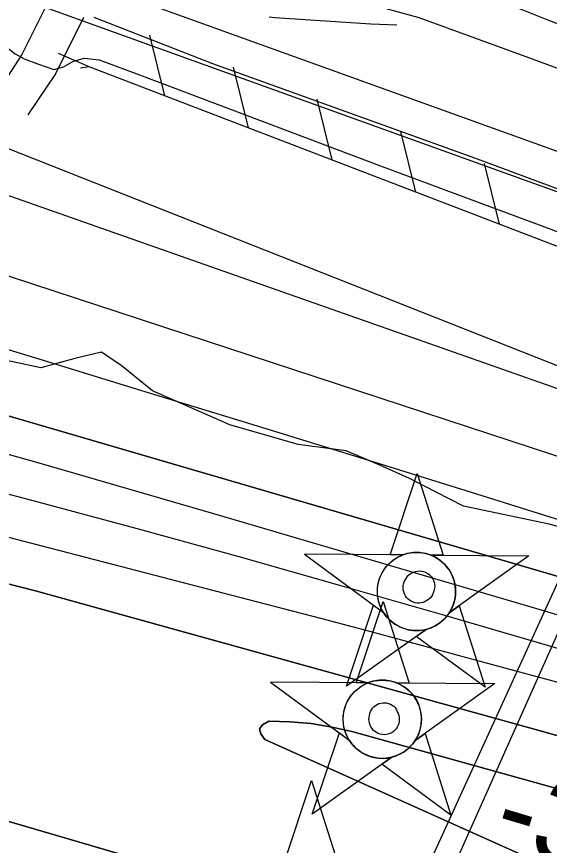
# Model space of a CAD drawing. Extents: x 3567028 to 3605064, y 510945 to 536587.
# Drawn here: x 3589452 to 3589868, y 525077 to 525725 of the extents above; entities that cross this region are included whole.
import ezdxf

# ---------------------------------------------------------------- set-up
doc = ezdxf.new("R2010")
doc.units = 0
for name, color, linetype in [('V-CHAN-DOCK', 7, 'Continuous'), ('V-CHAN-NAID', 7, 'Continuous'), ('V-FLOD-BASE', 7, 'Continuous'), ('V-LEVE-TOET', 7, 'Continuous'), ('V-RIVR-EDGE', 7, 'Continuous'), ('V-RIVR-RANG', 7, 'Continuous'), ('V-ROAD-CNTR', 7, 'Continuous'), ('V-RRAP-FSHR', 7, 'Continuous'), ('V-SURV-LINE', 7, 'Continuous'), ('V-TOPO-DPTH', 7, 'Continuous'), ('V-TOPO-MINR', 7, 'Continuous'), ('V-TOPO-WATR', 7, 'Continuous')]:
    doc.layers.add(name, color=color, linetype=linetype)

msp = doc.modelspace()

# ---------------------------------------------------------------- linework, layer by layer
at = {"layer": 'V-CHAN-DOCK'}
for points in [[(3589988.54, 525498.58), (3589775.42, 525020.16), (3590376.96, 524810.44), (3590520.64, 524756.8), (3590525.51, 524756.1), (3590527.59, 524753.32), (3590534.54, 524740.1), (3590521.32, 524734.54), (3590517.16, 524748.46), (3590517.47, 524750.96), (3590374.82, 524804.3), (3590360.94, 524764.54), (3589739.92, 524980.53), (3589757.34, 525025.04), (3589976.72, 525505.55), (3589988.54, 525498.58)], [(3589778.08, 525276.12), (3589777.64, 525274.59), (3589777.01, 525273.12), (3589776.18, 525271.75), (3589775.18, 525270.49), (3589774.03, 525269.39), (3589772.74, 525268.44), (3589771.34, 525267.67), (3589769.85, 525267.09), (3589768.29, 525266.72), (3589766.7, 525266.55), (3589765.1, 525266.6), (3589763.53, 525266.85), (3589761.99, 525267.32), (3589760.54, 525267.97), (3589759.18, 525268.82), (3589757.95, 525269.84), (3589756.86, 525271.01), (3589755.93, 525272.31), (3589755.18, 525273.73), (3589754.63, 525275.23), (3589754.28, 525276.79), (3589754.14, 525278.38), (3589754.21, 525279.98), (3589754.49, 525281.56), (3589754.97, 525283.08), (3589755.65, 525284.53), (3589756.52, 525285.88), (3589757.41, 525287.14), (3589758.46, 525288.29), (3589759.65, 525289.29), (3589760.96, 525290.13), (3589762.36, 525290.79), (3589763.84, 525291.27), (3589765.36, 525291.56), (3589766.92, 525291.64), (3589768.46, 525291.53), (3589769.98, 525291.22), (3589771.45, 525290.71), (3589772.84, 525290.02), (3589774.14, 525289.16), (3589775.3, 525288.13), (3589776.33, 525286.97), (3589777.2, 525285.68), (3589777.9, 525284.3), (3589778.41, 525282.83), (3589778.73, 525281.31), (3589778.85, 525279.76), (3589778.77, 525278.21), (3589778.08, 525276.12)], [(3589749.5, 525181.55), (3589750.21, 525180.16), (3589750.72, 525178.68), (3589751.04, 525177.16), (3589751.15, 525175.6), (3589751.06, 525174.05), (3589750.76, 525172.52), (3589750.27, 525171.04), (3589749.58, 525169.64), (3589748.72, 525168.34), (3589747.7, 525167.17), (3589746.52, 525166.14), (3589745.23, 525165.27), (3589743.83, 525164.59), (3589742.35, 525164.09), (3589740.83, 525163.79), (3589739.27, 525163.69), (3589737.71, 525163.8), (3589736.19, 525164.11), (3589734.72, 525164.62), (3589733.32, 525165.32), (3589732.04, 525166.2), (3589730.87, 525167.24), (3589729.86, 525168.42), (3589729, 525169.72), (3589728.33, 525171.13), (3589727.85, 525172.61), (3589727.56, 525174.14), (3589727.48, 525175.7), (3589727.61, 525177.25), (3589727.94, 525178.78), (3589728.25, 525180.28), (3589728.76, 525181.73), (3589729.45, 525183.1), (3589730.33, 525184.36), (3589731.36, 525185.5), (3589732.54, 525186.48), (3589733.84, 525187.3), (3589735.23, 525187.95), (3589736.7, 525188.39), (3589738.22, 525188.64), (3589739.75, 525188.68), (3589741.28, 525188.52), (3589742.77, 525188.15), (3589744.2, 525187.59), (3589745.54, 525186.84), (3589746.77, 525185.92), (3589747.87, 525184.85), (3589748.81, 525183.63), (3589749.5, 525181.55)]]:
    msp.add_lwpolyline(points, dxfattribs=at)
at = {"layer": 'V-CHAN-NAID'}
for points in [[(3589753.69, 525304.14), (3589744.11, 525304.2), (3589765.23, 525367.69), (3589785.46, 525303.91), (3589775.87, 525303.98), (3589774.29, 525304.56), (3589772.2, 525305.18), (3589770.16, 525305.63), (3589768.12, 525305.94), (3589766.95, 525306.05), (3589765.42, 525306.13), (3589763.7, 525306.13), (3589762.33, 525306.06), (3589760.42, 525305.86), (3589759.06, 525305.64), (3589757.27, 525305.26), (3589755.74, 525304.84), (3589754.71, 525304.5)], [(3589753.69, 525304.14), (3589677.2, 525304.68), (3589738.77, 525259.28), (3589737.65, 525261.19), (3589736.84, 525262.82), (3589736.02, 525264.78), (3589735.32, 525266.84), (3589734.96, 525268.16), (3589734.6, 525269.79), (3589734.35, 525271.23), (3589734.17, 525272.83), (3589734.06, 525274.57), (3589734.04, 525276.15), (3589734.15, 525278.22), (3589734.33, 525279.84), (3589734.73, 525282.04), (3589735.21, 525283.97), (3589735.81, 525285.85), (3589736.46, 525287.53), (3589737.19, 525289.12), (3589738.01, 525290.65), (3589739.07, 525292.39), (3589740.1, 525293.86), (3589741.1, 525295.13), (3589742.1, 525296.28), (3589743.41, 525297.61), (3589744.46, 525298.58), (3589746.18, 525299.98), (3589747.39, 525300.85), (3589749.08, 525301.92), (3589750.81, 525302.86), (3589752.25, 525303.54)], [(3589775.87, 525303.98), (3589852.36, 525303.44), (3589790.16, 525258.91), (3589791.07, 525260.4), (3589792.05, 525262.25), (3589792.76, 525263.84), (3589793.5, 525265.79), (3589794.05, 525267.58), (3589794.44, 525269.21), (3589794.81, 525271.22), (3589794.99, 525272.8), (3589795.12, 525275), (3589795.08, 525277.07), (3589794.9, 525279.29), (3589794.63, 525281.04), (3589794.14, 525283.28), (3589793.5, 525285.42), (3589792.75, 525287.4), (3589792.1, 525288.84), (3589791.1, 525290.76), (3589790.03, 525292.48), (3589788.82, 525294.18), (3589787.56, 525295.72), (3589786.29, 525297.09), (3589784.65, 525298.62), (3589782.91, 525300.03), (3589781.23, 525301.21), (3589779.34, 525302.34), (3589777.87, 525303.1)], [(3589772.13, 525246.01), (3589709.92, 525201.49), (3589731.05, 525264.97), (3589738.77, 525259.28), (3589739.4, 525258.32), (3589740.79, 525256.46), (3589742, 525255.04), (3589743.46, 525253.54), (3589744.85, 525252.29), (3589746.31, 525251.13), (3589747.71, 525250.14), (3589749.39, 525249.11), (3589751.1, 525248.2), (3589752.89, 525247.39), (3589754.34, 525246.83), (3589755.97, 525246.3), (3589758.19, 525245.74), (3589759.73, 525245.45), (3589761.75, 525245.19), (3589763.29, 525245.09), (3589765.15, 525245.07), (3589766.84, 525245.14), (3589768.55, 525245.32), (3589770.45, 525245.63)], [(3589727, 525204.28), (3589717.42, 525204.35), (3589738.54, 525267.83), (3589758.77, 525204.05), (3589749.18, 525204.12), (3589747.6, 525204.7), (3589745.51, 525205.32), (3589743.47, 525205.77), (3589741.43, 525206.08), (3589740.27, 525206.19), (3589738.73, 525206.27), (3589737.01, 525206.27), (3589735.64, 525206.2), (3589733.73, 525206), (3589732.37, 525205.78), (3589730.58, 525205.4), (3589729.05, 525204.98), (3589728.02, 525204.65)], [(3589790.16, 525258.91), (3589797.95, 525264.5), (3589818.18, 525200.72), (3589764.33, 525240.43), (3589772.13, 525246.01), (3589773.79, 525246.48), (3589775.41, 525247.04), (3589777.56, 525247.96), (3589779.3, 525248.84), (3589781.16, 525249.96), (3589782.9, 525251.17), (3589784.46, 525252.41), (3589785.74, 525253.58), (3589787.13, 525255), (3589788.33, 525256.4), (3589789.45, 525257.88)], [(3589727, 525204.28), (3589650.51, 525204.82), (3589712.08, 525159.42), (3589710.97, 525161.33), (3589710.16, 525162.96), (3589709.33, 525164.93), (3589708.64, 525166.98), (3589708.27, 525168.3), (3589707.91, 525169.93), (3589707.67, 525171.38), (3589707.48, 525172.97), (3589707.37, 525174.71), (3589707.36, 525176.29), (3589707.46, 525178.36), (3589707.65, 525179.98), (3589708.04, 525182.19), (3589708.52, 525184.11), (3589709.12, 525186), (3589709.78, 525187.67), (3589710.5, 525189.26), (3589711.32, 525190.8), (3589712.38, 525192.53), (3589713.41, 525194), (3589714.41, 525195.27), (3589715.41, 525196.42), (3589716.72, 525197.76), (3589717.77, 525198.72), (3589719.49, 525200.12), (3589720.7, 525200.99), (3589722.39, 525202.06), (3589724.12, 525203), (3589725.56, 525203.69)], [(3589749.18, 525204.12), (3589825.67, 525203.58), (3589763.47, 525159.06), (3589764.38, 525160.55), (3589765.36, 525162.39), (3589766.07, 525163.98), (3589766.81, 525165.93), (3589767.36, 525167.72), (3589767.76, 525169.36), (3589768.12, 525171.37), (3589768.3, 525172.94), (3589768.43, 525175.15), (3589768.4, 525177.21), (3589768.21, 525179.43), (3589767.94, 525181.19), (3589767.45, 525183.42), (3589766.81, 525185.56), (3589766.06, 525187.54), (3589765.41, 525188.98), (3589764.41, 525190.9), (3589763.35, 525192.62), (3589762.13, 525194.32), (3589760.87, 525195.86), (3589759.6, 525197.23), (3589757.97, 525198.76), (3589756.22, 525200.17), (3589754.54, 525201.35), (3589752.65, 525202.48), (3589751.18, 525203.24)], [(3589745.44, 525146.15), (3589683.24, 525101.63), (3589704.36, 525165.11), (3589712.08, 525159.42), (3589712.71, 525158.46), (3589714.1, 525156.6), (3589715.31, 525155.18), (3589716.78, 525153.68), (3589718.17, 525152.43), (3589719.62, 525151.27), (3589721.02, 525150.29), (3589722.7, 525149.25), (3589724.41, 525148.34), (3589726.21, 525147.53), (3589727.65, 525146.97), (3589729.28, 525146.44), (3589731.5, 525145.88), (3589733.04, 525145.59), (3589735.06, 525145.34), (3589736.6, 525145.23), (3589738.46, 525145.21), (3589740.15, 525145.29), (3589741.86, 525145.46), (3589743.76, 525145.77)], [(3589763.47, 525159.06), (3589771.27, 525164.64), (3589791.49, 525100.86), (3589737.64, 525140.57), (3589745.44, 525146.15), (3589747.1, 525146.63), (3589748.72, 525147.19), (3589750.88, 525148.1), (3589752.61, 525148.99), (3589754.48, 525150.1), (3589756.21, 525151.31), (3589757.77, 525152.56), (3589759.05, 525153.72), (3589760.44, 525155.14), (3589761.64, 525156.55), (3589762.76, 525158.02)], [(3589671.12, 525064.32), (3589661.53, 525064.38), (3589682.66, 525127.87), (3589702.88, 525064.09), (3589693.29, 525064.16), (3589691.72, 525064.74), (3589689.62, 525065.36), (3589687.58, 525065.81), (3589685.55, 525066.12), (3589684.38, 525066.23), (3589682.85, 525066.31), (3589681.12, 525066.31), (3589679.75, 525066.24), (3589677.85, 525066.04), (3589676.48, 525065.82), (3589674.7, 525065.43), (3589673.17, 525065.01), (3589672.14, 525064.68)]]:
    msp.add_lwpolyline(points, close=True, dxfattribs=at)
for centre in [(3589764.58, 525275.6), (3589737.89, 525175.74)]:
    msp.add_circle(centre, 30.54, dxfattribs=at)
at = {"layer": 'V-FLOD-BASE'}
msp.add_lwpolyline([(3589971.8, 525548.66), (3589957.49, 525558.21), (3589939.08, 525566.41), (3589810.22, 525614.22), (3589605.68, 525687.98), (3589512.96, 525724.18)], dxfattribs=at)
at = {"layer": 'V-LEVE-TOET'}
for points in [[(3588192.81, 526204.66), (3588398.7, 526112.48), (3588705.49, 525980.69), (3588912.08, 525898.05), (3588993.21, 525868), (3589212.75, 525784.67), (3589319.79, 525746.42), (3589420.7, 525712.95), (3589437.74, 525706.12), (3589451.37, 525695.88), (3589458.19, 525691.79), (3589469.6, 525687.75)], [(3590475, 525445.16), (3590257.52, 525538.71), (3590230.83, 525549.72), (3590222.75, 525553.06), (3590192.75, 525566.71), (3590149.8, 525585.15), (3590045.48, 525621.35), (3589855.26, 525691.7), (3589766.63, 525723.81), (3589729.81, 525734.06), (3589729.67, 525734.13), (3589706.63, 525744.98), (3589675.27, 525757.95), (3589590.73, 525785.28), (3589491.87, 525819.44), (3589365.74, 525876.11), (3589317.02, 525891.08)], [(3589469.6, 525687.75), (3589481.37, 525683.59), (3589488.88, 525685.63), (3589496.38, 525689.72), (3589505.24, 525692.44), (3589516.84, 525691.07), (3589548.2, 525679.46), (3589735.69, 525608.43), (3589921.14, 525539.45)]]:
    msp.add_lwpolyline(points, dxfattribs=at)
at = {"layer": 'V-RIVR-EDGE'}
msp.add_lwpolyline([(3590388.05, 525209.2), (3590336, 525224.03), (3590281.48, 525229.68), (3590206.74, 525234.77), (3590116.1, 525249.09), (3590045.65, 525257.84), (3589993.63, 525279.41), (3589926.31, 525312.05), (3589868.14, 525328.13), (3589801.38, 525342.39), (3589759.16, 525363.94), (3589735.9, 525374.41), (3589709.58, 525385.5), (3589672.22, 525390.5), (3589618.95, 525405.95), (3589558.35, 525432.45), (3589533.89, 525452.11), (3589518.6, 525462.57), (3589497.76, 525457.72), (3589471.39, 525450.43), (3589433.42, 525458.49), (3589396.69, 525470.83), (3589376.46, 525465.37)], dxfattribs=at)
at = {"layer": 'V-ROAD-CNTR'}
for points in [[(3589477.67, 525737.59), (3589456.59, 525695.27), (3589434.22, 525661.52)], [(3589504.57, 525724.32), (3589482.62, 525680.24), (3589461.26, 525648.01)], [(3589649.68, 525724.6), (3589654.05, 525724.22), (3589728.91, 525719.14), (3589749.25, 525718.48)]]:
    msp.add_lwpolyline(points, dxfattribs=at)
msp.add_arc((3591310.94, 529393.14), 3944.54, 247.2478, 251.75569, dxfattribs=at)
at = {"layer": 'V-RRAP-FSHR'}
for p, q in [((3589568.09, 525663.04), (3589556.28, 525710.42)), ((3589633.44, 525637.95), (3589621.63, 525685.33)), ((3589698.79, 525612.86), (3589686.98, 525660.24)), ((3589764.14, 525587.77), (3589752.33, 525635.15)), ((3589829.49, 525562.68), (3589817.68, 525610.07))]:
    msp.add_line(p, q, dxfattribs=at)
for points in [[(3588917.04, 525761.31), (3589447.59, 525584.6), (3590826.44, 525099.17), (3591118.31, 524987.3), (3591395.83, 524875.06), (3591763.71, 524756.51), (3592225.8, 524550.85), (3592906.78, 524405.02), (3593563.33, 524292.21), (3594407.38, 524107.91), (3594566.65, 524086.38), (3595126.75, 524010.21), (3595621.59, 523977.26), (3596093.57, 523947.6), (3596400.03, 523918.94), (3596892.95, 523935.06), (3597072.02, 523933.27), (3597276.95, 523951.18), (3597524.66, 523991.45)], [(3589484.92, 525696.2), (3589508.8, 525685.8), (3589919.21, 525528.24), (3589950.61, 525514.73)], [(3589502.39, 525684.75), (3589508.8, 525685.8), (3589919.21, 525528.24), (3589950.61, 525514.73)]]:
    msp.add_lwpolyline(points, dxfattribs=at)
at = {"layer": 'V-SURV-LINE'}
for points in [[(3589468.14, 525766.35), (3589944.45, 525594.43)], [(3589934.26, 525566.22), (3589457.96, 525738.14)]]:
    msp.add_lwpolyline(points, dxfattribs=at)
at = {"layer": 'V-TOPO-DPTH'}
for points in [[(3590358.76, 525078.43), (3590221.54, 525122.49), (3589973.97, 525201.3), (3589960.41, 525205.56), (3589946.82, 525209.76), (3589933.2, 525213.87), (3589919.57, 525217.91), (3589786.68, 525256.75), (3589706.5, 525279.87), (3589626.21, 525302.59), (3589545.76, 525324.71), (3589465.19, 525346.44), (3588788.78, 525526.17), (3588786.6, 525526.74), (3588784.42, 525527.29), (3588780.05, 525528.36), (3588456.52, 525604.63), (3588419.63, 525614.03), (3588383, 525624.3), (3588346.76, 525635.86), (3588310.78, 525648.29), (3586532.3, 526217.69)], [(3590358.76, 525078.43), (3590221.54, 525122.49), (3589973.97, 525201.3), (3589960.41, 525205.56), (3589946.82, 525209.76), (3589933.2, 525213.87), (3589919.57, 525217.91), (3589786.68, 525256.75), (3589706.5, 525279.87), (3589626.21, 525302.59), (3589545.76, 525324.71), (3589465.19, 525346.44), (3588788.78, 525526.17), (3588786.6, 525526.74), (3588784.42, 525527.29), (3588780.05, 525528.36), (3588456.52, 525604.63), (3588419.63, 525614.03), (3588383, 525624.3), (3588346.76, 525635.86), (3588310.78, 525648.29), (3586532.3, 526217.69)], [(3587179.53, 526184.47), (3588701.17, 525628.58), (3588721.91, 525620.21), (3588743.02, 525612.84), (3588764.39, 525606.13), (3588783.3, 525600.7), (3588795.41, 525597.25), (3588807.54, 525593.85), (3588819.68, 525590.53), (3588831.84, 525587.25), (3588919.42, 525563.9), (3588975.32, 525548.78), (3589031.14, 525533.39), (3589086.86, 525517.61), (3589142.5, 525501.56), (3589883.16, 525285.06), (3589922.82, 525273.4), (3589962.46, 525261.65), (3590002.06, 525249.78), (3590041.64, 525237.82), (3590143.19, 525206.97), (3590233.47, 525179.37), (3590323.69, 525151.56), (3590413.81, 525123.45)], [(3590805.51, 525083.1), (3590017.24, 525334.57), (3590002.29, 525339.36), (3589987.35, 525344.18), (3589972.42, 525349.04), (3589957.49, 525353.92), (3589124.52, 525627.65), (3589079.01, 525643.2), (3589033.76, 525659.45), (3588988.9, 525676.77), (3588944.31, 525694.79), (3588898.71, 525713.84), (3588877.73, 525723.85), (3587917.2, 526121.88), (3587801.49, 525957.25)], [(3587801.49, 525957.25), (3588701.17, 525628.58), (3588721.91, 525620.21), (3588743.02, 525612.84), (3588764.39, 525606.13), (3588783.3, 525600.7), (3588795.41, 525597.25), (3588807.54, 525593.85), (3588819.68, 525590.53), (3588831.84, 525587.25), (3588919.42, 525563.9), (3588975.32, 525548.78), (3589031.14, 525533.39), (3589086.86, 525517.61), (3589142.5, 525501.56), (3589883.16, 525285.06), (3589922.82, 525273.4), (3589962.46, 525261.65), (3590002.06, 525249.78), (3590041.64, 525237.82), (3590143.19, 525206.97), (3590233.47, 525179.37), (3590323.69, 525151.56), (3590413.81, 525123.45)], [(3588744.52, 525413.79), (3589219.24, 525330.5), (3589302.56, 525315.53), (3589385.15, 525296.98), (3589467.26, 525276.06), (3589866.79, 525165.02), (3589897.42, 525156.26), (3589927.96, 525147.18), (3589958.35, 525137.65), (3589988.65, 525127.81), (3590793.83, 524859.51)], [(3590793.83, 524859.51), (3589988.65, 525127.81), (3589958.35, 525137.65), (3589927.96, 525147.18), (3589897.42, 525156.26), (3589866.79, 525165.02), (3589467.26, 525276.06), (3589385.15, 525296.98), (3589302.56, 525315.53), (3589219.24, 525330.5), (3588744.52, 525413.79)], [(3589117.88, 525192.02), (3589853.73, 524976.46)], [(3589853.73, 524976.46), (3589117.88, 525192.02)], [(3589859.56, 525064.03), (3589646.31, 525159.84), (3589643.02, 525164.25), (3589642.03, 525168.2), (3589644.49, 525171.43), (3589649.25, 525174.2), (3589665.92, 525173.77), (3589682.47, 525172.4), (3589698.83, 525169.59), (3589715.08, 525165.83), (3589893.69, 525116.19), (3589905.16, 525112.91), (3589916.6, 525109.52), (3589927.99, 525105.96), (3589939.35, 525102.28), (3590101.44, 525048.53)], [(3590101.44, 525048.53), (3589939.35, 525102.28), (3589927.99, 525105.96), (3589916.6, 525109.52), (3589905.16, 525112.91), (3589893.69, 525116.19), (3589715.08, 525165.83), (3589698.83, 525169.59), (3589682.47, 525172.4), (3589665.92, 525173.77), (3589649.25, 525174.2), (3589644.49, 525171.43), (3589642.03, 525168.2), (3589643.02, 525164.25), (3589646.31, 525159.84), (3589859.56, 525064.03)]]:
    msp.add_lwpolyline(points, dxfattribs=at)
at = {"layer": 'V-TOPO-MINR'}
for points in [[(3590358.76, 525078.43), (3590221.54, 525122.49), (3589973.97, 525201.3), (3589960.41, 525205.56), (3589946.82, 525209.76), (3589933.2, 525213.87), (3589919.57, 525217.91), (3589786.68, 525256.75), (3589706.5, 525279.87), (3589626.21, 525302.59), (3589545.76, 525324.71), (3589465.19, 525346.44), (3588788.78, 525526.17), (3588786.6, 525526.74), (3588784.42, 525527.29), (3588780.05, 525528.36), (3588456.52, 525604.63), (3588419.63, 525614.03), (3588383, 525624.3), (3588346.76, 525635.86), (3588310.78, 525648.29), (3586532.3, 526217.69)], [(3590439.77, 525153.13), (3590323.42, 525190.13), (3590207.04, 525227.03), (3589996.38, 525293.67), (3589985.3, 525297.16), (3589974.22, 525300.66), (3589963.14, 525304.14), (3589952.06, 525307.61), (3589807.42, 525352.89), (3589723.99, 525378.9), (3589640.52, 525404.78), (3589556.99, 525430.47), (3589473.42, 525456.04), (3588886.06, 525635), (3588857.25, 525644.45), (3588828.75, 525654.68), (3588800.71, 525666.1), (3588772.96, 525678.32), (3588766.76, 525681.21), (3588742.96, 525693.53), (3587722.52, 526098.28), (3587655.62, 526120.47)], [(3590805.51, 525083.1), (3590017.24, 525334.57), (3590002.29, 525339.36), (3589987.35, 525344.18), (3589972.42, 525349.04), (3589957.49, 525353.92), (3589124.52, 525627.65), (3589079.01, 525643.2), (3589033.76, 525659.45), (3588988.9, 525676.77), (3588944.31, 525694.79), (3588898.71, 525713.84), (3588877.73, 525723.85), (3587917.2, 526121.88)], [(3590393.61, 525270.05), (3590296.16, 525302.28), (3590198.84, 525334.89), (3590072.9, 525377.48), (3590038.73, 525389.33), (3590004.69, 525401.52), (3589970.83, 525414.22), (3589937.11, 525427.27), (3589445.94, 525621.6), (3589353.9, 525659.11), (3589262.4, 525697.86), (3589171.71, 525738.48), (3589081.57, 525780.33), (3588924.69, 525855.14), (3588913.43, 525860.62), (3588902.24, 525866.22), (3588891.15, 525872.01), (3588880.12, 525877.92), (3588312.29, 526124.02)], [(3591093.63, 524877.26), (3590005.03, 525217.87), (3589979.53, 525225.78), (3589954.01, 525233.6), (3589928.44, 525241.29), (3589902.85, 525248.9), (3589606.35, 525336.27), (3589471.72, 525375.3), (3589336.87, 525413.53), (3589201.68, 525450.58), (3589066.27, 525486.82), (3588855.95, 525542.13), (3588825.54, 525550.13), (3588795.13, 525558.13), (3588764.72, 525566.13), (3588734.31, 525574.13), (3588642.21, 525598.38), (3588600.93, 525610.08), (3588559.98, 525622.8), (3588519.53, 525637.04), (3588479.43, 525652.3), (3587396.76, 526037.52), (3587170.37, 526106.68)], [(3590793.83, 524859.51), (3589988.65, 525127.81), (3589958.35, 525137.65), (3589927.96, 525147.18), (3589897.42, 525156.26), (3589866.79, 525165.02), (3589467.26, 525276.06), (3589385.15, 525296.98), (3589302.56, 525315.53), (3589219.24, 525330.5), (3588744.52, 525413.79)], [(3591012.32, 524816.42), (3590033.05, 525155.18), (3590017.55, 525160.49), (3590002.02, 525165.74), (3589986.45, 525170.88), (3589970.87, 525175.97), (3589942.99, 525184.96), (3589939.66, 525186.01), (3589936.31, 525187.01), (3589920.11, 525191.74), (3589910.33, 525194.57), (3589900.53, 525197.36), (3589890.73, 525200.11), (3589880.91, 525202.82), (3589816.35, 525220.48), (3589774.22, 525231.92), (3589732.06, 525243.25), (3589689.86, 525254.41), (3589647.64, 525265.47), (3589176.48, 525387.91)], [(3589853.73, 524976.46), (3589117.88, 525192.02)], [(3590101.44, 525048.53), (3589939.35, 525102.28), (3589927.99, 525105.96), (3589916.6, 525109.52), (3589905.16, 525112.91), (3589893.69, 525116.19), (3589715.08, 525165.83), (3589698.83, 525169.59), (3589682.47, 525172.4), (3589665.92, 525173.77), (3589649.25, 525174.2), (3589644.49, 525171.43), (3589642.03, 525168.2), (3589643.02, 525164.25), (3589646.31, 525159.84), (3589859.56, 525064.03)]]:
    msp.add_lwpolyline(points, dxfattribs=at)
at = {"layer": 'V-TOPO-WATR'}
msp.add_lwpolyline([(3590413.81, 525123.45), (3590323.69, 525151.56), (3590233.47, 525179.37), (3590143.19, 525206.97), (3590041.64, 525237.82), (3590002.06, 525249.78), (3589962.46, 525261.65), (3589922.82, 525273.4), (3589883.16, 525285.06), (3589142.5, 525501.56), (3589086.86, 525517.61), (3589031.14, 525533.39), (3588975.32, 525548.78), (3588919.42, 525563.9), (3588831.84, 525587.25), (3588819.68, 525590.53), (3588807.54, 525593.85), (3588795.41, 525597.25), (3588783.3, 525600.7), (3588764.39, 525606.13), (3588743.02, 525612.84), (3588721.91, 525620.21), (3588701.17, 525628.58), (3587179.53, 526184.47)], dxfattribs=at)

# ---------------------------------------------------------------- texts
at = {"layer": 'V-CHAN-NAID'}
msp.add_text('ADM/GROWMARK DESTRAHAN', height=100, rotation=72.76995, dxfattribs=at).set_placement((3589699.24, 523149.35))
at = {"layer": 'V-RIVR-RANG'}
msp.add_text('-36', height=67, rotation=343.36575, dxfattribs=at).set_placement((3589821.61, 525078.33))

doc.saveas('drawing.dxf')
